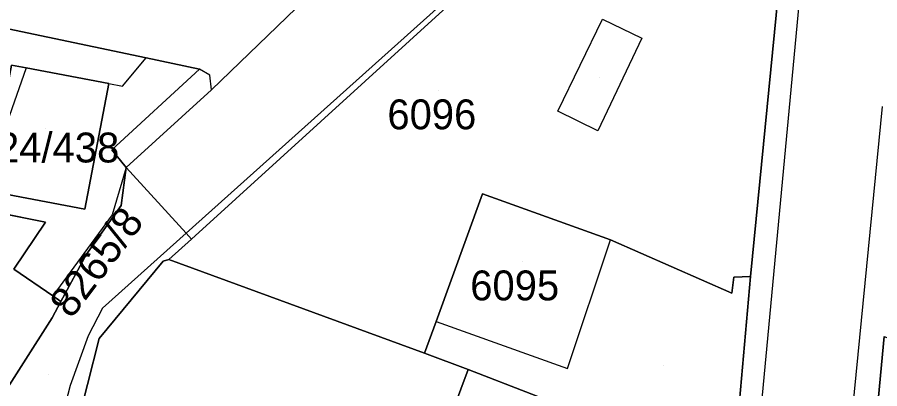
# Model space of a CAD drawing. Extents: x -266199 to -261993, y -1239047 to -1235108.
# Drawn here: x -263981.8 to -263924.1, y -1236537.4 to -1236512.5 of the extents above; entities that cross this region are included whole.
import ezdxf

# ---------------------------------------------------------------- set-up
doc = ezdxf.new("R2010")
doc.units = 0
for name, color, linetype in [('body_kn', 7, 'Continuous'), ('kladpar_druhypozemkov', 7, 'Continuous'), ('kladpar_hranice', 7, 'Continuous'), ('kladpar_parcelnecisla', 7, 'Continuous'), ('kladpar_plochy', 7, 'Continuous'), ('zappar_hrandruhpozemk', 7, 'Continuous')]:
    doc.layers.add(name, color=color, linetype=linetype)

msp = doc.modelspace()

# ---------------------------------------------------------------- linework, layer by layer
at = {"layer": 'body_kn'}
for p, q in [((-263942.7, -1236512.65), (-263942.7, -1236512.65)), ((-263942.7, -1236512.65), (-263942.7, -1236512.65)), ((-263940.06, -1236513.91), (-263940.06, -1236513.91)), ((-263973.22, -1236515.23), (-263973.22, -1236515.23)), ((-263981.25, -1236515.9), (-263981.25, -1236515.9)), ((-263981.25, -1236515.9), (-263981.25, -1236515.9)), ((-263969.65, -1236515.98), (-263969.65, -1236515.98)), ((-263968.96, -1236516.39), (-263968.96, -1236516.39)), ((-263975.72, -1236516.94), (-263975.72, -1236516.94)), ((-263975.72, -1236516.94), (-263975.72, -1236516.94)), ((-263974.79, -1236517.12), (-263974.79, -1236517.12)), ((-263968.85, -1236517.36), (-263968.85, -1236517.36)), ((-263968.85, -1236517.36), (-263968.85, -1236517.36)), ((-263945.68, -1236518.79), (-263945.68, -1236518.79)), ((-263942.99, -1236520.11), (-263942.99, -1236520.11)), ((-263975.51, -1236521.38), (-263975.51, -1236521.38)), ((-263974.56, -1236522.56), (-263974.56, -1236522.56)), ((-263974.56, -1236522.56), (-263974.56, -1236522.56)), ((-263950.71, -1236524.33), (-263950.71, -1236524.33)), ((-263974.89, -1236525.11), (-263974.89, -1236525.11)), ((-263977.31, -1236525.36), (-263977.31, -1236525.36)), ((-263975.5, -1236525.73), (-263975.5, -1236525.73)), ((-263979.95, -1236526.22), (-263979.95, -1236526.22)), ((-263970.54, -1236526.97), (-263970.54, -1236526.97)), ((-263970.54, -1236526.97), (-263970.54, -1236526.97)), ((-263970.19, -1236527.36), (-263970.19, -1236527.36)), ((-263942.16, -1236527.4), (-263942.16, -1236527.4)), ((-263977.2, -1236528.36), (-263977.2, -1236528.36)), ((-263972.09, -1236528.83), (-263972.09, -1236528.83)), ((-263971.7, -1236528.73), (-263971.7, -1236528.73)), ((-263971.7, -1236528.73), (-263971.7, -1236528.73)), ((-263933.91, -1236529.91), (-263933.91, -1236529.91)), ((-263932.79, -1236529.87), (-263932.79, -1236529.87)), ((-263934.03, -1236530.97), (-263934.03, -1236530.97)), ((-263979.47, -1236531.16), (-263979.47, -1236531.16)), ((-263978.92, -1236531.54), (-263978.92, -1236531.54)), ((-263976.13, -1236531.99), (-263976.13, -1236531.99)), ((-263979.51, -1236532.63), (-263979.51, -1236532.63)), ((-263953.82, -1236532.87), (-263953.82, -1236532.87)), ((-263953.82, -1236532.87), (-263953.82, -1236532.87)), ((-263977.1, -1236533.84), (-263977.1, -1236533.84)), ((-263976.37, -1236534.02), (-263976.37, -1236534.02)), ((-263954.6, -1236535), (-263954.6, -1236535)), ((-263954.6, -1236535), (-263954.6, -1236535)), ((-263951.68, -1236536.08), (-263951.68, -1236536.08)), ((-263951.68, -1236536.08), (-263951.68, -1236536.08)), ((-263945.02, -1236536.01), (-263945.02, -1236536.01)), ((-263978.31, -1236537.16), (-263978.31, -1236537.16))]:
    msp.add_line(p, q, dxfattribs=at)
at = {"layer": 'kladpar_druhypozemkov'}
for p, q in [((-263942.91, -1236516.53), (-263942.91, -1236516.53)), ((-263953.65, -1236517.41), (-263953.65, -1236517.41)), ((-263979.94, -1236519.95), (-263979.94, -1236519.95)), ((-263948.05, -1236528.86), (-263948.05, -1236528.86)), ((-263938.62, -1236535.82), (-263938.62, -1236535.82)), ((-263979.72, -1236536.43), (-263979.72, -1236536.43))]:
    msp.add_line(p, q, dxfattribs=at)
at = {"layer": 'kladpar_hranice'}
for points in [[(-263924.64, -1236462.38), (-263929.87, -1236478.51), (-263930.84, -1236480.52), (-263932.8, -1236483.6), (-263935.8, -1236487.16), (-263938.16, -1236489.57), (-263942.23, -1236493.41), (-263953.3, -1236503.44), (-263963.18, -1236511.91), (-263968.85, -1236517.36), (-263974.56, -1236522.56), (-263975.51, -1236521.38), (-263969.65, -1236515.98), (-263973.22, -1236515.23), (-263983.33, -1236513.1)], [(-263933.92, -1236542.76), (-263932.79, -1236529.87), (-263930.2, -1236503.49), (-263932.39, -1236501.87), (-263935.11, -1236500.6), (-263938.16, -1236500.32), (-263941.02, -1236500.79), (-263970.19, -1236527.36), (-263970.54, -1236526.97), (-263974.56, -1236522.56), (-263968.85, -1236517.36), (-263963.18, -1236511.91), (-263953.3, -1236503.44), (-263942.23, -1236493.41), (-263938.16, -1236489.57), (-263935.8, -1236487.16), (-263932.8, -1236483.6), (-263930.84, -1236480.52), (-263929.87, -1236478.51), (-263924.64, -1236462.38)], [(-263971.7, -1236528.73), (-263970.19, -1236527.36), (-263941.02, -1236500.79), (-263938.16, -1236500.32), (-263935.11, -1236500.6), (-263932.39, -1236501.87), (-263930.2, -1236503.49), (-263932.79, -1236529.87), (-263933.91, -1236529.91), (-263934.03, -1236530.97), (-263942.16, -1236527.4), (-263950.71, -1236524.33), (-263953.82, -1236532.87), (-263954.6, -1236535), (-263971.7, -1236528.73)], [(-263988.33, -1236522.41), (-263988.14, -1236521.36), (-263987.51, -1236517.87), (-263986.78, -1236514.48), (-263985.78, -1236513.63), (-263984.62, -1236513.11), (-263983.95, -1236513.1), (-263983.33, -1236513.1), (-263973.22, -1236515.23), (-263969.65, -1236515.98), (-263975.51, -1236521.38), (-263974.56, -1236522.56), (-263974.89, -1236525.11), (-263977.2, -1236528.36), (-263978.92, -1236531.54), (-263979.47, -1236531.16), (-263982.07, -1236529.38), (-263979.95, -1236526.22), (-263985.11, -1236525.21), (-263984.77, -1236523.05)], [(-263983.81, -1236524.13), (-263977.31, -1236525.36), (-263975.72, -1236516.94), (-263981.25, -1236515.9), (-263982.23, -1236515.71), (-263983.43, -1236522.12), (-263983.64, -1236523.25), (-263983.81, -1236524.13)], [(-263975.72, -1236516.94), (-263977.31, -1236525.36), (-263983.81, -1236524.13), (-263983.64, -1236523.25), (-263983.43, -1236522.12), (-263982.23, -1236515.71), (-263981.25, -1236515.9), (-263975.72, -1236516.94)], [(-263990.77, -1236533.49), (-263990.33, -1236533.58), (-263988.33, -1236522.41), (-263984.77, -1236523.05), (-263985.11, -1236525.21), (-263979.95, -1236526.22), (-263982.07, -1236529.38), (-263979.47, -1236531.16), (-263978.92, -1236531.54), (-263979.51, -1236532.63), (-263983.51, -1236538.9), (-264031.12, -1236531.11)], [(-263974.56, -1236522.56), (-263970.54, -1236526.97), (-263970.19, -1236527.36), (-263971.7, -1236528.73), (-263972.09, -1236528.83), (-263976.37, -1236534.02), (-263977.93, -1236540.16), (-263979.01, -1236539.92), (-263983.51, -1236538.9), (-263979.51, -1236532.63), (-263978.92, -1236531.54), (-263977.2, -1236528.36), (-263974.89, -1236525.11), (-263974.56, -1236522.56)], [(-263954.6, -1236535), (-263953.82, -1236532.87), (-263950.71, -1236524.33), (-263942.16, -1236527.4), (-263934.03, -1236530.97), (-263933.91, -1236529.91), (-263932.79, -1236529.87), (-263933.92, -1236542.76), (-263939.93, -1236540.56), (-263943.15, -1236539.38), (-263951.68, -1236536.08), (-263954.6, -1236535)], [(-263977.93, -1236540.16), (-263976.37, -1236534.02), (-263972.09, -1236528.83), (-263971.7, -1236528.73), (-263954.6, -1236535), (-263951.68, -1236536.08), (-263954.91, -1236544.77), (-263946.4, -1236547.85), (-263943.15, -1236539.38), (-263939.93, -1236540.56)], [(-263923.84, -1236533.87), (-263925.29, -1236549.31)], [(-263895.61, -1236560.45), (-263909.62, -1236555.19), (-263924.77, -1236549.5), (-263925.29, -1236549.31), (-263923.84, -1236533.87)], [(-263951.68, -1236536.08), (-263943.15, -1236539.38), (-263946.4, -1236547.85), (-263954.91, -1236544.77), (-263951.68, -1236536.08)]]:
    msp.add_lwpolyline(points, dxfattribs=at)
at = {"layer": 'kladpar_plochy'}
for p, q in [((-263983.33, -1236513.1), (-263973.22, -1236515.23)), ((-263973.22, -1236515.23), (-263969.65, -1236515.98)), ((-263981.25, -1236515.9), (-263982.23, -1236515.71)), ((-263975.72, -1236516.94), (-263981.25, -1236515.9)), ((-263969.65, -1236515.98), (-263975.51, -1236521.38)), ((-263977.31, -1236525.36), (-263975.72, -1236516.94)), ((-263975.51, -1236521.38), (-263974.56, -1236522.56)), ((-263974.56, -1236522.56), (-263974.89, -1236525.11)), ((-263983.81, -1236524.13), (-263977.31, -1236525.36)), ((-263979.95, -1236526.22), (-263985.11, -1236525.21)), ((-263974.89, -1236525.11), (-263977.2, -1236528.36)), ((-263982.07, -1236529.38), (-263979.95, -1236526.22)), ((-263977.2, -1236528.36), (-263978.92, -1236531.54)), ((-263979.47, -1236531.16), (-263982.07, -1236529.38)), ((-263978.92, -1236531.54), (-263979.47, -1236531.16))]:
    msp.add_line(p, q, dxfattribs=at)
for points in [[(-263924.64, -1236462.38), (-263929.87, -1236478.51), (-263930.84, -1236480.52), (-263932.8, -1236483.6), (-263935.8, -1236487.16), (-263938.16, -1236489.57), (-263942.23, -1236493.41), (-263953.3, -1236503.44), (-263963.18, -1236511.91), (-263968.85, -1236517.36), (-263974.56, -1236522.56), (-263975.51, -1236521.38), (-263969.65, -1236515.98), (-263973.22, -1236515.23), (-263983.33, -1236513.1)], [(-263933.92, -1236542.76), (-263932.79, -1236529.87), (-263930.2, -1236503.49), (-263932.39, -1236501.87), (-263935.11, -1236500.6), (-263938.16, -1236500.32), (-263941.02, -1236500.79), (-263970.19, -1236527.36), (-263970.54, -1236526.97), (-263974.56, -1236522.56), (-263968.85, -1236517.36), (-263963.18, -1236511.91), (-263953.3, -1236503.44), (-263942.23, -1236493.41), (-263938.16, -1236489.57), (-263935.8, -1236487.16), (-263932.8, -1236483.6), (-263930.84, -1236480.52), (-263929.87, -1236478.51), (-263924.64, -1236462.38)], [(-263985.11, -1236525.21), (-263979.95, -1236526.22), (-263982.07, -1236529.38), (-263979.47, -1236531.16), (-263978.92, -1236531.54), (-263979.51, -1236532.63), (-263983.51, -1236538.9)], [(-263923.84, -1236533.87), (-263925.29, -1236549.31)]]:
    msp.add_lwpolyline(points, dxfattribs=at)
for points in [[(-263971.7, -1236528.73), (-263970.19, -1236527.36), (-263941.02, -1236500.79), (-263938.16, -1236500.32), (-263935.11, -1236500.6), (-263932.39, -1236501.87), (-263930.2, -1236503.49), (-263932.79, -1236529.87), (-263933.91, -1236529.91), (-263934.03, -1236530.97), (-263942.16, -1236527.4), (-263950.71, -1236524.33), (-263953.82, -1236532.87), (-263954.6, -1236535)], [(-263975.72, -1236516.94), (-263977.31, -1236525.36), (-263983.81, -1236524.13), (-263983.64, -1236523.25), (-263983.43, -1236522.12), (-263982.23, -1236515.71), (-263981.25, -1236515.9)], [(-263974.56, -1236522.56), (-263970.54, -1236526.97), (-263970.19, -1236527.36), (-263971.7, -1236528.73), (-263972.09, -1236528.83), (-263976.37, -1236534.02), (-263977.93, -1236540.16), (-263979.01, -1236539.92), (-263983.51, -1236538.9), (-263979.51, -1236532.63), (-263978.92, -1236531.54), (-263977.2, -1236528.36), (-263974.89, -1236525.11)], [(-263954.6, -1236535), (-263953.82, -1236532.87), (-263950.71, -1236524.33), (-263942.16, -1236527.4), (-263934.03, -1236530.97), (-263933.91, -1236529.91), (-263932.79, -1236529.87), (-263933.92, -1236542.76), (-263939.93, -1236540.56), (-263943.15, -1236539.38), (-263951.68, -1236536.08)], [(-263977.93, -1236540.16), (-263976.37, -1236534.02), (-263972.09, -1236528.83), (-263971.7, -1236528.73), (-263954.6, -1236535), (-263951.68, -1236536.08), (-263954.91, -1236544.77), (-263946.4, -1236547.85), (-263943.15, -1236539.38), (-263939.93, -1236540.56), (-263941.19, -1236552.36), (-263943.19, -1236551.65), (-263955.63, -1236547.41), (-263957.11, -1236546.91), (-263959.73, -1236546.03)], [(-263923.84, -1236533.87), (-263892.05, -1236546.34), (-263895.61, -1236560.45), (-263909.62, -1236555.19), (-263924.77, -1236549.5), (-263925.29, -1236549.31)], [(-263951.68, -1236536.08), (-263943.15, -1236539.38), (-263946.4, -1236547.85), (-263954.91, -1236544.77)]]:
    msp.add_lwpolyline(points, close=True, dxfattribs=at)
at = {"layer": 'zappar_hrandruhpozemk'}
for p, q in [((-263970.54, -1236526.97), (-263949.76, -1236508.32)), ((-263942.7, -1236512.65), (-263940.06, -1236513.91)), ((-263940.06, -1236513.91), (-263942.99, -1236520.11)), ((-263974.79, -1236517.12), (-263973.22, -1236515.23)), ((-263981.25, -1236515.9), (-263983.43, -1236522.12)), ((-263968.96, -1236516.39), (-263969.65, -1236515.98)), ((-263968.85, -1236517.36), (-263968.96, -1236516.39)), ((-263975.72, -1236516.94), (-263974.79, -1236517.12)), ((-263923.99, -1236518.49), (-263928.4, -1236563.87)), ((-263974.56, -1236522.56), (-263975.5, -1236525.73)), ((-263975.5, -1236525.73), (-263979.47, -1236531.16)), ((-263945.02, -1236536.01), (-263942.16, -1236527.4)), ((-263953.82, -1236532.87), (-263945.02, -1236536.01)), ((-263977.1, -1236533.84), (-263978.31, -1236537.16))]:
    msp.add_line(p, q, dxfattribs=at)
for points in [[(-263941.26, -1236500.53), (-263940.55, -1236500.23), (-263938.15, -1236499.9), (-263935.76, -1236500.07), (-263934.79, -1236500.2), (-263933.61, -1236500.57), (-263932.01, -1236501.52), (-263929.72, -1236503.58), (-263929.4, -1236503.95), (-263928.91, -1236504.74), (-263932.47, -1236542.81)], [(-263942.99, -1236520.11), (-263945.68, -1236518.79), (-263942.7, -1236512.65)], [(-263970.54, -1236526.97), (-263976.13, -1236531.99), (-263977.1, -1236533.84)], [(-263978.31, -1236537.16), (-263978.77, -1236538.96), (-263979.01, -1236539.92)]]:
    msp.add_lwpolyline(points, dxfattribs=at)

# ---------------------------------------------------------------- texts
at = {"layer": 'kladpar_parcelnecisla'}
for s, p in [('6096', (-263957.081, -1236520.01)), ('6224/438', (-263986.171, -1236522.23)), ('6095', (-263951.537, -1236531.46))]:
    msp.add_text(s, height=2, dxfattribs=at).set_placement(p)
msp.add_text('8265/8', height=2, rotation=53, dxfattribs=at).set_placement((-263978.219, -1236532.752))

doc.saveas('drawing.dxf')
